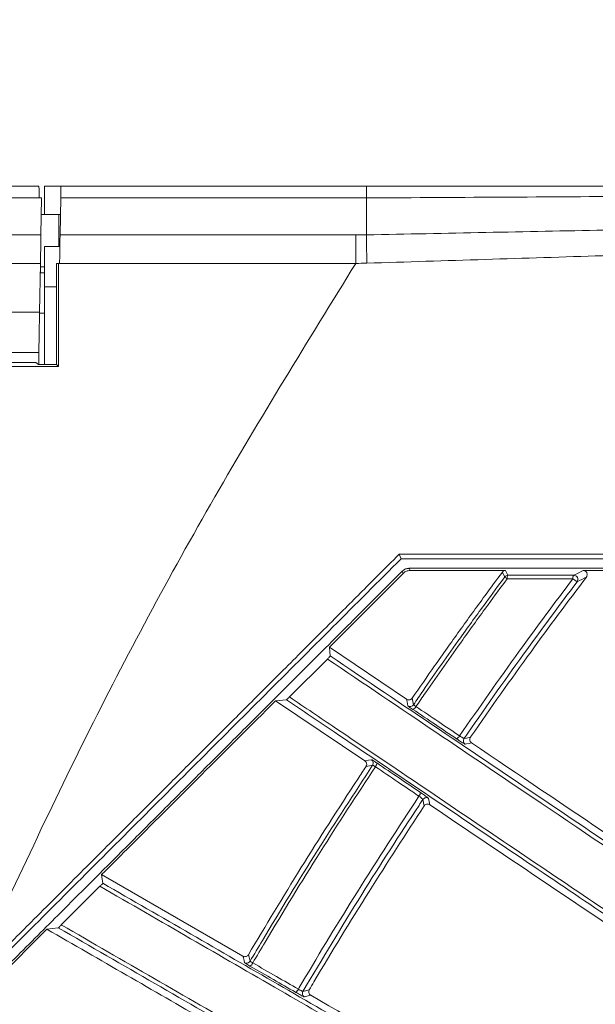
# Model space of a CAD drawing. Header units: millimetres. Extents: x 0 to 1118, y 0 to 864.
# Tile 350 of 512: x 474.33 to 481.46, y 447.27 to 459.47. Entities that reach past the tile are written whole.
import ezdxf

# ---------------------------------------------------------------- set-up
doc = ezdxf.new("R2010")
doc.units = ezdxf.units.MM
doc.styles.add('SLDTEXTSTYLE0', font='TXT', dxfattribs={"width": 0.605})
doc.dimstyles.new('SLDDIMSTYLE3', dxfattribs={"dimtxt": 3.175, "dimasz": 3.302, "dimexe": 0, "dimexo": 0.0625, "dimgap": 0.79375, "dimtad": 0, "dimtih": 1, "dimtoh": 1, "dimdec": 1, "dimlfac": 4, "dimrnd": 1e-09, "dimzin": 12, "dimdsep": 46, "dimtxsty": 'SLDTEXTSTYLE0', "dimsah": 1, "dimcen": 0.09, "dimadec": 0, "dimazin": 3, "dimtfac": 1, "dimtofl": 0, "dimtmove": 0, "dimatfit": 3, "dimfxl": 1, "dimfrac": 2, "dimtolj": 1, "dimtzin": 12, "dimarcsym": 0})

# ---------------------------------------------------------------- blocks, each defined once
blk = doc.blocks.new('_D_3')
at = {"color": 7, "linetype": 'Continuous', "lineweight": 0}
for p, q in [((465.577, 443.258), (465.577, 471.353)), ((606.87, 443.258), (606.87, 471.353)), ((465.577, 469.753), (530.766, 469.753)), ((606.87, 469.753), (541.68, 469.753))]:
    blk.add_line(p, q, dxfattribs=at)
for points in [[(465.577, 469.753), (468.879, 469.245), (468.879, 470.261)], [(606.87, 469.753), (603.568, 470.261), (603.568, 469.245)]]:
    blk.add_solid(points, dxfattribs=at)
at = {"color": 7, "linetype": 'Continuous', "lineweight": 0, "insert": (530.766, 471.409), "char_height": 3.175, "attachment_point": 1, "style": 'SLDTEXTSTYLE0'}
blk.add_mtext('565.2', dxfattribs=at)
blk = doc.blocks.new('_D_4')
at = {"color": 7, "linetype": 'Continuous', "lineweight": 0}
for p, q in [((462.003, 441.286), (462.003, 484.2)), ((610.443, 441.286), (610.443, 484.2)), ((462.003, 482.6), (530.766, 482.6)), ((610.443, 482.6), (541.68, 482.6))]:
    blk.add_line(p, q, dxfattribs=at)
for points in [[(462.003, 482.6), (465.305, 482.092), (465.305, 483.108)], [(610.443, 482.6), (607.141, 483.108), (607.141, 482.092)]]:
    blk.add_solid(points, dxfattribs=at)
at = {"color": 7, "linetype": 'Continuous', "lineweight": 0, "insert": (530.766, 484.256), "char_height": 3.175, "attachment_point": 1, "style": 'SLDTEXTSTYLE0'}
blk.add_mtext('593.8', dxfattribs=at)

msp = doc.modelspace()

# ---------------------------------------------------------------- linework, layer by layer
at = {"color": 7, "linetype": 'Continuous', "lineweight": 15}
for p, q in [((468.1978, 457.4083), (474.5683, 457.4083)), ((474.6357, 457.4083), (474.8399, 457.4083)), ((474.6357, 457.4083), (474.6357, 457.0583)), ((474.8399, 457.4083), (478.6284, 457.4083)), ((474.5857, 457.2619), (474.5708, 457.2619)), ((474.6006, 457.2619), (474.5857, 457.2619)), ((474.6006, 457.2619), (474.5926, 456.8048)), ((474.8374, 457.2619), (474.8294, 456.8048)), ((474.5971, 457.0583), (474.6373, 457.0583)), ((474.6373, 457.0583), (474.814, 457.0583)), ((474.814, 457.0583), (474.8338, 457.0583)), ((474.6357, 456.6583), (474.8268, 456.6583)), ((474.6357, 456.1583), (474.6357, 456.6583)), ((474.5759, 455.8458), (474.5865, 456.4512)), ((474.587, 456.3333), (474.5857, 456.4083)), ((474.8107, 456.4512), (474.7841, 456.4512)), ((474.8107, 456.4512), (474.8107, 455.1728)), ((474.8232, 456.4512), (474.8107, 456.4512)), ((474.5844, 456.3333), (474.6357, 456.3333)), ((474.7845, 455.199), (474.7845, 456.3555)), ((474.6357, 456.1583), (474.6357, 455.199)), ((474.6357, 455.8333), (474.5757, 455.8333)), ((474.5672, 455.3458), (473.9339, 455.3458)), ((474.5672, 455.3458), (474.5646, 455.199)), ((473.7375, 455.2208), (474.528, 455.2208)), ((474.5607, 455.199), (474.528, 455.2208)), ((474.5607, 455.199), (474.7845, 455.199)), ((474.8107, 455.1728), (474.7845, 455.199)), ((474.8107, 455.1728), (473.7574, 455.1728)), ((478.1662, 451.6945), (479.0796, 452.6077)), ((479.1238, 451.0486), (478.1662, 451.6945)), ((477.6714, 451.0757), (478.1422, 451.5463)), ((477.6345, 451.0412), (477.5001, 451.0285)), ((477.5001, 451.0285), (478.6068, 450.282)), ((477.095, 447.8629), (475.3447, 448.8735)), ((474.8453, 448.2505), (475.3237, 448.7287)), ((473.5269, 447.0559), (474.6678, 448.1967)), ((474.8074, 448.2149), (474.6678, 448.1967))]:
    msp.add_line(p, q, dxfattribs=at)
at = {"color": 9, "linetype": 'Continuous', "lineweight": 0}
for p, q in [((474.5708, 457.2619), (468.1953, 457.2619)), ((478.6266, 457.2619), (474.8374, 457.2619)), ((478.6266, 456.8043), (478.6266, 457.2619)), ((474.6373, 457.0583), (474.597, 457.0558)), ((474.814, 457.0583), (474.814, 456.6583)), ((468.2233, 456.8048), (474.5926, 456.8048)), ((474.8294, 456.8048), (478.4939, 456.8048)), ((478.4939, 456.8048), (478.6266, 456.8043)), ((474.5865, 456.4512), (468.2238, 456.4512)), ((474.5857, 456.4083), (474.6357, 456.4083)), ((474.5857, 456.3333), (474.5857, 456.4083)), ((478.4939, 456.4512), (474.8232, 456.4512)), ((474.7845, 456.1583), (474.6357, 456.1583)), ((473.9339, 455.8458), (474.5759, 455.8458))]:
    msp.add_line(p, q, dxfattribs=at)
at = {"color": 7, "linetype": 'Continuous', "lineweight": 15, "flags": 128}
for points in [[(474.5683, 457.4083), (474.5684, 457.3987), (474.5689, 457.3703), (474.5697, 457.324), (474.5708, 457.2619)], [(474.8399, 457.4083), (474.8398, 457.3987), (474.8393, 457.3703), (474.8385, 457.324), (474.8374, 457.2619)], [(474.5926, 456.8048), (474.5913, 456.729), (474.5898, 456.6425), (474.5882, 456.5488), (474.5865, 456.4512)], [(474.8294, 456.8048), (474.8281, 456.729), (474.8266, 456.6425), (474.8249, 456.5488), (474.8232, 456.4512)], [(474.5759, 455.8458), (474.5742, 455.7483), (474.5726, 455.6545), (474.5711, 455.568), (474.5697, 455.4923), (474.5686, 455.4301), (474.5678, 455.3839), (474.5673, 455.3554), (474.5672, 455.3458)], [(479.0557, 452.789), (479.044, 452.8174), (479.0323, 452.8458)], [(478.1662, 451.6945), (478.172, 451.6361), (478.1773, 451.5839)], [(475.3447, 448.8735), (475.3522, 448.8168), (475.359, 448.7664)]]:
    msp.add_lwpolyline(points, dxfattribs=at)
at = {"color": 9, "linetype": 'Continuous', "lineweight": 0, "flags": 128}
for points in [[(479.0796, 452.6077), (479.074, 452.621), (479.0684, 452.6344)], [(479.1563, 452.6708), (479.1618, 452.6578), (479.1675, 452.644)], [(480.3397, 452.5644), (480.3247, 452.594), (480.3215, 452.6003), (480.3096, 452.6236)], [(480.3495, 452.6436), (480.3612, 452.6205), (480.3795, 452.5846)], [(481.1957, 452.5845), (481.251, 452.6123), (481.2966, 452.6352), (481.3124, 452.6431)], [(479.1399, 450.966), (479.1302, 451.0156), (479.1238, 451.0486)], [(479.1927, 451.0613), (479.2007, 451.0204), (479.2087, 450.9795)], [(479.8352, 450.5607), (479.8668, 450.5669), (479.9151, 450.5763)], [(479.928, 450.5061), (479.8972, 450.5001), (479.8656, 450.4939), (479.8489, 450.4906)], [(478.6068, 450.282), (478.6494, 450.2903), (478.6893, 450.2981)], [(478.7027, 450.2293), (478.6617, 450.2214), (478.6208, 450.2134)], [(479.3411, 449.7252), (479.3334, 449.7652), (479.333, 449.7669), (479.3257, 449.8053)], [(479.3957, 449.8187), (479.4031, 449.7805), (479.411, 449.7395)], [(477.1168, 447.7816), (477.109, 447.8106), (477.1007, 447.8416), (477.095, 447.8629)], [(477.1629, 447.8804), (477.1711, 447.8495), (477.1845, 447.7998)], [(477.1845, 447.7998), (477.1788, 447.7919), (477.1744, 447.7876)], [(477.8386, 447.4256), (477.8703, 447.4341), (477.9176, 447.4468)], [(477.9354, 447.3776), (477.9044, 447.3693), (477.8728, 447.3609), (477.8571, 447.3567)]]:
    msp.add_lwpolyline(points, dxfattribs=at)
at = {"color": 9, "linetype": 'Continuous', "lineweight": 0}
for centre, radius, start, end in [((480.3799, 452.5346), 0.05, 90.47944, 143.4804), ((480.5604, 452.8117), 0.3315, 228.25085, 234.68746), ((480.4281, 452.5497), 0.0598, 144.26543, 188.15284), ((481.2352, 452.5499), 0.0524, 138.77854, 188.43417), ((481.5361, 452.9774), 0.5602, 230.96373, 237.60938), ((481.196, 452.5344), 0.0501, 323.0769, 90.31925), ((534.3215, 346.8645), 118.228, 116.617925, 116.680161), ((479.1781, 450.9846), 0.0671, 290.10931, 336.07622), ((479.7241, 450.6171), 0.0606, 285.10539, 337.00991), ((479.8765, 450.5324), 0.05, 145.53463, 236.55641), ((478.6609, 450.2569), 0.05, 326.60635, 55.41336), ((478.689, 450.2555), 0.0649, 316.5242, 1.84699), ((479.2346, 449.8869), 0.0581, 315.77828, 7.11299), ((479.3673, 449.7775), 0.05, 55.45706, 146.34406), ((477.1503, 447.8043), 0.0718, 296.99502, 339.4233), ((477.7221, 447.4749), 0.0635, 291.63637, 340.51963), ((477.8818, 447.4002), 0.05, 149.54369, 240.50642)]:
    msp.add_arc(centre, radius, start, end, dxfattribs=at)
at = {"color": 7, "linetype": 'Continuous', "lineweight": 15}
for centre, start, end in [((479.1674, 451.0078), 236.59453, 325.49194), ((477.1414, 447.8252), 240.54195, 311.25845)]:
    msp.add_arc(centre, 0.05, start, end, dxfattribs=at)
msp.add_ellipse((474.7714, 456.3555), major_axis=(0, 0.375), ratio=0.0349208, start_param=4.712389, end_param=4.9704798, dxfattribs=at)
at = {"color": 9, "linetype": 'Continuous', "lineweight": 0}
for points, knots in [([(478.6284, 457.4083), (478.6283, 457.4065), (478.628, 457.4028), (478.6275, 457.3728), (478.6271, 457.3274), (478.6268, 457.2837), (478.6266, 457.2619)], [0, 0, 0, 0, 0.2499972, 0.4999967, 0.7499943, 1, 1, 1, 1]), ([(591.3199, 457.2619), (591.3199, 457.2619), (590.5946, 457.2619), (588.4123, 457.2701), (584.7815, 457.2752), (580.4548, 457.2835), (576.1681, 457.2902), (571.9257, 457.2968), (567.7272, 457.3032), (563.5704, 457.3096), (559.4515, 457.316), (555.3613, 457.3226), (551.2882, 457.3293), (547.2129, 457.3361), (543.1114, 457.3427), (538.9561, 457.3488), (535.4287, 457.353), (532.5638, 457.3557), (530.3941, 457.3575), (528.2063, 457.3588), (526.0061, 457.3599), (523.7987, 457.3607), (521.5918, 457.3613), (519.3941, 457.3616), (517.2135, 457.3616), (515.0588, 457.3614), (512.9377, 457.3607), (510.8594, 457.3597), (508.8291, 457.3581), (506.8477, 457.3561), (504.9111, 457.3536), (502.3803, 457.3496), (499.2872, 457.3438), (496.03, 457.3362), (493.164, 457.3283), (490.8491, 457.321), (488.6353, 457.3129), (486.5312, 457.3043), (484.3711, 457.2942), (482.3196, 457.2835), (480.3991, 457.2725), (479.2174, 457.2654), (478.6266, 457.2619)], [0, 0, 0, 0, 0.0000001, 0.0182549, 0.0549227, 0.0916009, 0.1282775, 0.1649582, 0.2016499, 0.2383441, 0.2750562, 0.3117701, 0.348506, 0.3852707, 0.4220717, 0.4589178, 0.4958144, 0.5142712, 0.5327612, 0.55125, 0.5697591, 0.5882671, 0.6067898, 0.6253117, 0.6438065, 0.6623381, 0.6808701, 0.6993857, 0.7179031, 0.7363699, 0.7548217, 0.7732755, 0.8100823, 0.8468029, 0.8704662, 0.8941239, 0.9131571, 0.9322387, 0.9512837, 0.9702671, 0.985135, 1, 1, 1, 1]), ([(478.6266, 456.8043), (479.1197, 456.8142), (480.1058, 456.8342), (481.8539, 456.8696), (483.8554, 456.9081), (486.0791, 456.9475), (488.2446, 456.9826), (490.4849, 457.0151), (492.7942, 457.0446), (495.6406, 457.0769), (498.8918, 457.1089), (501.9886, 457.1342), (504.5195, 457.1513), (506.4556, 457.1624), (508.4348, 457.1715), (510.4601, 457.1785), (512.5319, 457.1835), (514.6467, 457.1866), (516.7979, 457.1879), (518.9763, 457.1879), (521.1715, 457.1868), (523.3762, 457.1846), (525.5827, 457.1813), (527.7848, 457.1768), (529.976, 457.171), (532.1505, 457.1639), (534.3165, 457.1552), (536.4724, 457.1452), (539.3286, 457.1301), (542.8285, 457.1088), (546.2714, 457.0859), (551.0377, 457.0536), (555.7835, 457.0217), (561.2551, 456.9878), (565.3888, 456.9632), (569.5622, 456.9397), (573.778, 456.9146), (578.0399, 456.8955), (582.3412, 456.8512), (586.0116, 456.8873), (588.9916, 456.7399), (590.5704, 456.992), (591.3199, 456.8046), (591.3199, 456.8046)], [0, 0, 0, 0, 0.0124156, 0.0248326, 0.0442888, 0.0638163, 0.0833864, 0.102901, 0.1261536, 0.1494116, 0.1861517, 0.2229768, 0.2414386, 0.2598986, 0.2784059, 0.2969111, 0.3154101, 0.3339501, 0.3524897, 0.3710264, 0.3895636, 0.4080613, 0.4265798, 0.4450991, 0.4635997, 0.4821013, 0.5005705, 0.5193186, 0.5380678, 0.575411, 0.6122364, 0.6306344, 0.7041537, 0.7408818, 0.7776078, 0.8142993, 0.8510028, 0.8877028, 0.9243996, 0.9610885, 0.980545, 0.9999999, 1, 1, 1, 1]), ([(591.3185, 456.4519), (590.5481, 456.461), (589.0072, 456.4792), (586.0192, 456.5113), (582.3656, 456.5478), (578.0717, 456.5874), (573.8193, 456.6254), (569.6108, 456.6626), (565.4438, 456.7001), (561.3153, 456.7389), (555.8477, 456.7925), (551.1036, 456.843), (546.3357, 456.8942), (542.8881, 456.9306), (539.3816, 456.9646), (536.5183, 456.9886), (534.3558, 457.0046), (532.1824, 457.0183), (529.9998, 457.0297), (527.7998, 457.0388), (525.5886, 457.0459), (523.3725, 457.0511), (521.1578, 457.0546), (518.9524, 457.0565), (516.7637, 457.0565), (514.6023, 457.0543), (512.4775, 457.0495), (510.3963, 457.0415), (508.3624, 457.0303), (506.3759, 457.0158), (504.4332, 456.9982), (501.8969, 456.971), (498.7969, 456.9309), (495.5468, 456.8803), (492.7057, 456.8292), (490.4055, 456.7829), (488.1771, 456.7318), (486.0266, 456.6769), (483.8184, 456.6152), (481.8318, 456.555), (480.0974, 456.4998), (479.1193, 456.4687), (478.6303, 456.4532)], [0, 0, 0, 0, 0.01939954, 0.03880048, 0.0754075, 0.11202221, 0.14866039, 0.18530191, 0.22194391, 0.25863451, 0.29532703, 0.36883047, 0.38723704, 0.42409938, 0.46151078, 0.48031027, 0.49910859, 0.51763836, 0.53620946, 0.55477945, 0.57337714, 0.59197392, 0.61055461, 0.62917845, 0.64780181, 0.66642839, 0.68505539, 0.70363641, 0.72221131, 0.74078831, 0.75929392, 0.77780134, 0.81465962, 0.85137247, 0.87456699, 0.89775613, 0.91715455, 0.93660682, 0.95601766, 0.97535942, 0.98768047, 1, 1, 1, 1]), ([(478.4939, 456.8048), (478.4939, 456.7803), (478.4939, 456.7314), (478.4939, 456.6436), (478.4938, 456.5494), (478.4938, 456.4839), (478.4938, 456.4512)], [0, 0, 0, 0, 0.2500017, 0.500001, 0.7499979, 1, 1, 1, 1]), ([(478.6266, 456.8043), (478.6268, 456.78), (478.6271, 456.7314), (478.628, 456.6443), (478.629, 456.5507), (478.6299, 456.4857), (478.6303, 456.4532)], [0, 0, 0, 0, 0.2500099, 0.5000077, 0.7499979, 1, 1, 1, 1]), ([(478.4939, 456.4512), (477.9018, 455.4916), (476.7171, 453.5718), (475.1169, 450.588), (474.1732, 448.539), (473.7014, 447.5149)], [0, 0, 0, 0, 0.3332698, 0.6667323, 1, 1, 1, 1]), ([(478.6303, 456.4531), (478.5848, 456.4521), (478.5393, 456.4512), (478.4938, 456.4512), (478.4938, 456.4512)], [0, 0, 0, 0, 0.9998909, 1, 1, 1, 1]), ([(479.2087, 450.9795), (479.248, 451.0366), (479.4393, 451.3144), (479.7364, 451.7362), (480.0756, 452.2064), (480.2607, 452.4572), (480.3397, 452.5644)], [0, 0, 0, 0, 0.1068092, 0.51966717, 0.79489106, 1, 1, 1, 1]), ([(480.3688, 452.5412), (480.2899, 452.4341), (480.105, 452.1834), (479.7662, 451.7134), (479.4696, 451.2919), (479.2786, 451.0144), (479.2394, 450.9574)], [0, 0, 0, 0, 0.20515021, 0.48042878, 0.89336675, 1, 1, 1, 1]), ([(479.7799, 450.5935), (480.0239, 450.9443), (480.481, 451.6017), (480.96, 452.2432), (481.1833, 452.5423)], [0, 0, 0, 0, 0.5337475, 1, 1, 1, 1]), ([(481.236, 452.5044), (481.0128, 452.2057), (480.5348, 451.5659), (480.0785, 450.9103), (479.8352, 450.5607)], [0, 0, 0, 0, 0.466832, 1, 1, 1, 1]), ([(481.1833, 452.5423), (481.0635, 452.5421), (480.7931, 452.5417), (480.5206, 452.5414), (480.3688, 452.5412)], [0, 0, 0, 0, 0.4428517, 1, 1, 1, 1]), ([(479.1399, 450.966), (479.1406, 450.9652), (479.1422, 450.9633), (479.1546, 450.9539), (479.1747, 450.9396), (479.1923, 450.9276), (479.2011, 450.9216)], [0, 0, 0, 0, 0.2159701, 0.4772637, 0.738636, 1, 1, 1, 1]), ([(479.7399, 450.5586), (479.654, 450.6165), (479.4752, 450.7369), (479.2949, 450.8585), (479.2011, 450.9216)], [0, 0, 0, 0, 0.4803079, 1, 1, 1, 1]), ([(479.2394, 450.9574), (479.2349, 450.9603), (479.2261, 450.9662), (479.2159, 450.9733), (479.2097, 450.978), (479.209, 450.979), (479.2087, 450.9795)], [0, 0, 0, 0, 0.2613895, 0.5227709, 0.7839906, 1, 1, 1, 1]), ([(479.2394, 450.9574), (479.3334, 450.8941), (479.5144, 450.7722), (479.6937, 450.6515), (479.7799, 450.5935)], [0, 0, 0, 0, 0.5197101, 1, 1, 1, 1]), ([(479.7399, 450.5586), (479.7435, 450.5561), (479.7563, 450.5476), (479.7793, 450.5324), (479.8064, 450.5151), (479.8287, 450.5013), (479.8445, 450.4921), (479.8475, 450.4911), (479.8489, 450.4906)], [0, 0, 0, 0, 0.075534, 0.2604846, 0.4454057, 0.6303052, 0.8151567, 1, 1, 1, 1]), ([(479.8352, 450.5607), (479.8345, 450.5609), (479.833, 450.5614), (479.8249, 450.5657), (479.8136, 450.5724), (479.7999, 450.5807), (479.7882, 450.5881), (479.7817, 450.5923), (479.7799, 450.5935)], [0, 0, 0, 0, 0.18478, 0.3696568, 0.5545342, 0.7395035, 0.9244752, 1, 1, 1, 1]), ([(478.7539, 450.2576), (478.7464, 450.2626), (478.7301, 450.2736), (478.7093, 450.287), (478.6936, 450.2965), (478.6907, 450.2975), (478.6893, 450.2981)], [0, 0, 0, 0, 0.2186396, 0.478879, 0.7394269, 1, 1, 1, 1]), ([(477.1845, 447.7998), (477.2354, 447.8859), (477.5084, 448.3477), (478.0066, 449.1628), (478.4739, 449.8788), (478.7027, 450.2293)], [0, 0, 0, 0, 0.1047244, 0.5617335, 1, 1, 1, 1]), ([(478.7361, 450.2108), (478.5069, 449.8594), (478.0393, 449.1426), (477.541, 448.3268), (477.2684, 447.8652), (477.2175, 447.7791)], [0, 0, 0, 0, 0.4390696, 0.8953949, 1, 1, 1, 1]), ([(478.7027, 450.2293), (478.7036, 450.2293), (478.7054, 450.2293), (478.7136, 450.2251), (478.7242, 450.2188), (478.7324, 450.2133), (478.7361, 450.2108)], [0, 0, 0, 0, 0.2611566, 0.5219051, 0.7818468, 1, 1, 1, 1]), ([(479.2763, 449.8464), (479.1899, 449.9046), (479.0107, 450.0256), (478.8299, 450.1476), (478.7361, 450.2108)], [0, 0, 0, 0, 0.4815179, 1, 1, 1, 1]), ([(478.7539, 450.2576), (478.8473, 450.1945), (479.0276, 450.0728), (479.2062, 449.9522), (479.2923, 449.8941)], [0, 0, 0, 0, 0.5184656, 1, 1, 1, 1]), ([(477.782, 447.4537), (477.7982, 447.4813), (478.0369, 447.8864), (478.524, 448.691), (479.0197, 449.4523), (479.2763, 449.8464)], [0, 0, 0, 0, 0.03398612, 0.49992847, 1, 1, 1, 1]), ([(479.3257, 449.8053), (479.3095, 449.7808), (479.052, 449.3914), (478.5451, 448.6049), (478.0794, 447.8275), (477.8386, 447.4256)], [0, 0, 0, 0, 0.0312938, 0.499184, 1, 1, 1, 1]), ([(479.2763, 449.8464), (479.2808, 449.8432), (479.2899, 449.8369), (479.3033, 449.8268), (479.3146, 449.8176), (479.3225, 449.8103), (479.3256, 449.8065), (479.3257, 449.8055), (479.3257, 449.8053)], [0, 0, 0, 0, 0.1842727, 0.368797, 0.5538855, 0.7397299, 0.9261214, 1, 1, 1, 1]), ([(479.3957, 449.8187), (479.3955, 449.8191), (479.3948, 449.8202), (479.3876, 449.8263), (479.3707, 449.8391), (479.3472, 449.8561), (479.3198, 449.8754), (479.3014, 449.8878), (479.2923, 449.8941)], [0, 0, 0, 0, 0.0736637, 0.2595167, 0.4450428, 0.6301335, 0.8150718, 1, 1, 1, 1]), ([(477.1168, 447.7816), (477.1177, 447.7807), (477.1196, 447.7788), (477.1335, 447.7697), (477.1551, 447.7566), (477.1736, 447.7458), (477.1829, 447.7404)], [0, 0, 0, 0, 0.2298422, 0.4865179, 0.7432668, 1, 1, 1, 1]), ([(477.7455, 447.4159), (477.6555, 447.4678), (477.4688, 447.5755), (477.2805, 447.6841), (477.1829, 447.7404)], [0, 0, 0, 0, 0.4817972, 1, 1, 1, 1]), ([(477.1845, 447.7998), (477.1849, 447.7993), (477.1858, 447.7982), (477.1927, 447.7936), (477.2035, 447.787), (477.2129, 447.7818), (477.2175, 447.7791)], [0, 0, 0, 0, 0.2298638, 0.4866161, 0.7432772, 1, 1, 1, 1]), ([(477.2175, 447.7791), (477.3154, 447.7227), (477.5043, 447.6138), (477.6917, 447.5058), (477.782, 447.4537)], [0, 0, 0, 0, 0.5182207, 1, 1, 1, 1]), ([(477.7455, 447.4159), (477.7488, 447.414), (477.7614, 447.4067), (477.7848, 447.3936), (477.813, 447.3782), (477.8362, 447.3659), (477.8526, 447.3579), (477.8556, 447.3571), (477.8571, 447.3567)], [0, 0, 0, 0, 0.06395689, 0.25119282, 0.4384403, 0.62564457, 0.81282333, 1, 1, 1, 1]), ([(477.782, 447.4537), (477.7836, 447.4528), (477.79, 447.4493), (477.8018, 447.4429), (477.8161, 447.4355), (477.8279, 447.4298), (477.8363, 447.426), (477.8379, 447.4257), (477.8386, 447.4256)], [0, 0, 0, 0, 0.0639345, 0.2511747, 0.4384215, 0.6256603, 0.8128383, 1, 1, 1, 1])]:
    msp.add_open_spline(points, degree=3, knots=knots, dxfattribs=at)
at = {"color": 7, "linetype": 'Continuous', "lineweight": 15}
for points, knots in [([(478.6284, 457.4083), (479.2268, 457.4083), (480.4284, 457.4083), (482.3673, 457.4083), (484.4268, 457.4083), (486.5972, 457.4083), (488.7257, 457.4083), (490.966, 457.4083), (493.2968, 457.4083), (496.1636, 457.4083), (499.4167, 457.4083), (502.5009, 457.4083), (505.0216, 457.4083), (506.9484, 457.4083), (508.9184, 457.4083), (510.9365, 457.4083), (513.0011, 457.4083), (515.1104, 457.4083), (517.2521, 457.4083), (519.42, 457.4083), (521.6048, 457.4083), (523.7983, 457.4083), (525.9948, 457.4083), (528.1826, 457.4083), (530.3603, 457.4083), (532.5194, 457.4083), (535.3724, 457.4083), (538.8864, 457.4083), (543.0282, 457.4083), (547.1201, 457.4083), (551.1895, 457.4083), (555.2604, 457.4083), (559.3511, 457.4083), (563.4733, 457.4083), (567.6359, 457.4083), (571.8418, 457.4083), (576.0961, 457.4083), (580.3947, 457.4083), (584.016, 457.4083), (586.931, 457.4083), (589.1251, 457.4083), (590.5894, 457.4083), (591.3199, 457.4083)], [0, 0, 0, 0, 0.0150469, 0.03021347, 0.04919, 0.06817428, 0.08761586, 0.10706287, 0.13077385, 0.15452665, 0.19124907, 0.22797606, 0.24634268, 0.26472742, 0.28309378, 0.30146499, 0.31989375, 0.33826425, 0.35670675, 0.37507676, 0.39344494, 0.41188007, 0.43024659, 0.44867021, 0.46703481, 0.48544329, 0.5038081, 0.54054804, 0.57727749, 0.61400144, 0.65072365, 0.68744612, 0.72417294, 0.76091247, 0.79764329, 0.83441158, 0.87114967, 0.90796061, 0.94471849, 0.96317402, 0.98162873, 1, 1, 1, 1]), ([(479.0323, 452.8458), (478.9403, 452.7539), (478.7092, 452.5228), (478.2918, 452.1053), (477.8015, 451.615), (477.3054, 451.119), (476.8651, 450.6786), (476.467, 450.2805), (476.0619, 449.8754), (475.6162, 449.4297), (475.0879, 448.9014), (474.5506, 448.3641), (474.0771, 447.8906), (473.8089, 447.6224), (473.7013, 447.5149)], [0, 0, 0, 0, 0.0517798, 0.1301199, 0.2350221, 0.3278409, 0.4093336, 0.4828632, 0.5519041, 0.6372778, 0.7336521, 0.849142, 0.939521, 1, 1, 1, 1]), ([(473.7414, 447.4747), (473.8222, 447.5555), (474.4667, 448.2001), (475.6751, 449.4084), (477.3658, 451.0991), (478.4924, 452.2257), (479.0557, 452.789)], [0, 0, 0, 0, 0.0455571, 0.3637111, 0.6818576, 1, 1, 1, 1]), ([(487.1373, 452.8458), (486.4954, 452.8458), (485.2115, 452.8458), (483.2121, 452.8458), (481.1563, 452.8458), (479.7426, 452.8458), (479.0323, 452.8458)], [0, 0, 0, 0, 0.2510588, 0.5021807, 0.7498708, 1, 1, 1, 1]), ([(487.114, 452.7869), (486.4668, 452.7871), (485.1723, 452.7876), (483.1732, 452.7882), (481.137, 452.7887), (479.7515, 452.7889), (479.0557, 452.789)], [0, 0, 0, 0, 0.2537414, 0.5075421, 0.7526811, 1, 1, 1, 1]), ([(473.5084, 447.0744), (473.6066, 447.1726), (473.8484, 447.4145), (474.2795, 447.8455), (474.7867, 448.3527), (475.3017, 448.8677), (475.7626, 449.3286), (476.1766, 449.7426), (476.5953, 450.1614), (477.0529, 450.6189), (477.5968, 451.1628), (478.1585, 451.7245), (478.6623, 452.2283), (478.9524, 452.5184), (479.0684, 452.6344)], [0, 0, 0, 0, 0.0529546, 0.1304387, 0.2324467, 0.3265355, 0.4081977, 0.4811082, 0.5498743, 0.6341495, 0.7280258, 0.8433949, 0.9373432, 1, 1, 1, 1]), ([(479.0684, 452.6344), (479.0792, 452.6433), (479.1007, 452.6609), (479.1329, 452.6699), (479.1515, 452.6706), (479.1563, 452.6708)], [0, 0, 0, 0, 0.4242023, 0.8481839, 1, 1, 1, 1]), ([(479.1675, 452.644), (479.1515, 452.6423), (479.1214, 452.6389), (479.0931, 452.6207), (479.0813, 452.6093), (479.0796, 452.6077)], [0, 0, 0, 0, 0.4953632, 0.9288473, 1, 1, 1, 1]), ([(479.1563, 452.6708), (479.8442, 452.6708), (481.2368, 452.6708), (483.2399, 452.6708), (485.1802, 452.6708), (486.4076, 452.6708), (487.0228, 452.6708)], [0, 0, 0, 0, 0.2505874, 0.5073093, 0.7530649, 1, 1, 1, 1]), ([(479.1675, 452.644), (479.5545, 452.6439), (479.9498, 452.6438), (480.3412, 452.6436), (480.3495, 452.6436)], [0, 0, 0, 0, 0.9786845, 1, 1, 1, 1]), ([(479.1927, 451.0613), (479.2849, 451.1944), (479.4785, 451.4742), (479.7788, 451.897), (480.059, 452.2845), (480.2373, 452.5257), (480.3096, 452.6236)], [0, 0, 0, 0, 0.25297082, 0.53148272, 0.80999706, 1, 1, 1, 1]), ([(480.3096, 452.6236), (480.3133, 452.6276), (480.3206, 452.6357), (480.335, 452.6424), (480.3449, 452.6432), (480.3495, 452.6436)], [0, 0, 0, 0, 0.3489568, 0.6975761, 1, 1, 1, 1]), ([(481.3124, 452.6431), (481.4464, 452.643), (481.6287, 452.6429), (481.81, 452.6428), (481.858, 452.6428)], [0, 0, 0, 0, 0.7348677, 1, 1, 1, 1]), ([(481.3124, 452.6431), (481.318, 452.6425), (481.3293, 452.6413), (481.3442, 452.6323), (481.3554, 452.6189), (481.3615, 452.6021), (481.3614, 452.5843), (481.3568, 452.5706), (481.3522, 452.5639), (481.3508, 452.562)], [0, 0, 0, 0, 0.1551397, 0.3101157, 0.4689807, 0.6292866, 0.7864065, 0.9371839, 1, 1, 1, 1]), ([(479.9151, 450.5763), (479.9172, 450.5793), (480.1627, 450.936), (480.6333, 451.6038), (481.1207, 452.2547), (481.3508, 452.562)], [0, 0, 0, 0, 0.00440646, 0.53011058, 1, 1, 1, 1]), ([(480.3795, 452.5846), (480.5316, 452.5846), (480.8047, 452.5845), (481.0757, 452.5845), (481.1957, 452.5845)], [0, 0, 0, 0, 0.5571644, 1, 1, 1, 1]), ([(478.1422, 451.5463), (478.1461, 451.5503), (478.154, 451.5582), (478.1645, 451.5692), (478.1724, 451.5777), (478.1767, 451.5826), (478.1771, 451.5835), (478.1773, 451.5839)], [0, 0, 0, 0, 0.2141545, 0.4284692, 0.6382544, 0.8459812, 1, 1, 1, 1]), ([(491.7117, 442.3915), (491.4816, 442.5467), (490.7081, 443.0683), (489.3506, 443.9838), (487.5857, 445.1742), (485.8517, 446.344), (484.1624, 447.4837), (482.5343, 448.5823), (480.9663, 449.6404), (479.4959, 450.6327), (478.5933, 451.2418), (478.1422, 451.5463)], [0, 0, 0, 0, 0.0618962, 0.2080634, 0.3542771, 0.500275, 0.6128225, 0.7255087, 0.8377859, 0.9189124, 1, 1, 1, 1]), ([(478.1773, 451.5839), (478.6273, 451.2803), (479.533, 450.6695), (480.8527, 449.7795), (482.1373, 448.9131), (483.3849, 448.0717), (484.588, 447.2603), (485.8557, 446.4054), (487.1687, 445.5199), (488.5223, 444.607), (489.8244, 443.7288), (490.8496, 443.0374), (491.4401, 442.6391), (491.6203, 442.5176)], [0, 0, 0, 0, 0.0818347, 0.1646837, 0.2492724, 0.3338933, 0.4204331, 0.5069912, 0.6175406, 0.7281121, 0.8395844, 0.9510672, 1, 1, 1, 1]), ([(475.3447, 448.8735), (475.45, 448.9788), (476.1686, 449.6973), (476.887, 450.4155), (477.5001, 451.0285)], [0, 0, 0, 0, 0.1465301, 1, 1, 1, 1]), ([(477.6345, 451.0412), (477.6352, 451.0417), (477.6367, 451.0426), (477.644, 451.0491), (477.6541, 451.0586), (477.6639, 451.0682), (477.6697, 451.074), (477.6714, 451.0757)], [0, 0, 0, 0, 0.2254486, 0.4507192, 0.680519, 0.9116805, 1, 1, 1, 1]), ([(494.5611, 439.6231), (493.7173, 440.1923), (492.451, 441.0465), (490.696, 442.2303), (489.2915, 443.1778), (487.7816, 444.1963), (486.1314, 445.3096), (484.3701, 446.4976), (482.7906, 447.5632), (481.462, 448.4594), (480.4252, 449.1588), (479.3464, 449.8865), (478.4079, 450.5195), (477.8318, 450.9081), (477.6345, 451.0412)], [0, 0, 0, 0, 0.1818746, 0.2729296, 0.3639776, 0.4640034, 0.5640039, 0.6659037, 0.7677246, 0.8184448, 0.8691548, 0.9210695, 0.9729699, 1, 1, 1, 1]), ([(477.6714, 451.0757), (477.8627, 450.9465), (478.4225, 450.5686), (479.3349, 449.9526), (480.4028, 449.2318), (481.4464, 448.5273), (482.7753, 447.6304), (484.3343, 446.5781), (486.0842, 445.3972), (487.7469, 444.2752), (489.2775, 443.2425), (490.6905, 442.2894), (492.4449, 441.1059), (493.7116, 440.2519), (494.5567, 439.6822)], [0, 0, 0, 0, 0.0262854, 0.0768739, 0.1274753, 0.1794234, 0.2313824, 0.3311189, 0.4309287, 0.5331629, 0.6354252, 0.7264754, 0.817533, 1, 1, 1, 1]), ([(479.1238, 451.0486), (479.129, 451.0458), (479.1393, 451.0402), (479.1572, 451.0392), (479.174, 451.044), (479.1859, 451.0524), (479.191, 451.0591), (479.1927, 451.0613)], [0, 0, 0, 0, 0.2284667, 0.4570979, 0.6806862, 0.8952275, 1, 1, 1, 1]), ([(479.9151, 450.5763), (479.9124, 450.5715), (479.9071, 450.5619), (479.9054, 450.5453), (479.9087, 450.5291), (479.9166, 450.5152), (479.9245, 450.5089), (479.928, 450.5061)], [0, 0, 0, 0, 0.2018926, 0.4036891, 0.6088821, 0.8215475, 1, 1, 1, 1]), ([(483.2715, 448.2508), (482.7404, 448.609), (481.6715, 449.3301), (480.5116, 450.1124), (479.928, 450.5061)], [0, 0, 0, 0, 0.4968677, 1, 1, 1, 1]), ([(477.1629, 447.8804), (477.3784, 448.2401), (477.8178, 448.9734), (478.3125, 449.7458), (478.5865, 450.1615), (478.6208, 450.2134)], [0, 0, 0, 0, 0.4571665, 0.9321777, 1, 1, 1, 1]), ([(478.6208, 450.2134), (478.6233, 450.2182), (478.6284, 450.2278), (478.6297, 450.2443), (478.6258, 450.2602), (478.6178, 450.2734), (478.6101, 450.2794), (478.6068, 450.282)], [0, 0, 0, 0, 0.2061311, 0.4122256, 0.6198315, 0.8339452, 1, 1, 1, 1]), ([(477.9176, 447.4468), (477.9366, 447.4789), (478.1783, 447.8877), (478.6436, 448.6532), (479.1117, 449.3726), (479.3411, 449.7252)], [0, 0, 0, 0, 0.04162655, 0.53030853, 1, 1, 1, 1]), ([(479.411, 449.7395), (479.4059, 449.7423), (479.3956, 449.7477), (479.3777, 449.7486), (479.3607, 449.7437), (479.3483, 449.7349), (479.343, 449.7277), (479.3411, 449.7252)], [0, 0, 0, 0, 0.2234308, 0.4468986, 0.6687791, 0.8839652, 1, 1, 1, 1]), ([(479.411, 449.7395), (479.9866, 449.3513), (481.1462, 448.569), (482.2158, 447.8475), (482.7545, 447.4841)], [0, 0, 0, 0, 0.4963608, 1, 1, 1, 1]), ([(475.3237, 448.7287), (475.3278, 448.7329), (475.3361, 448.7412), (475.3469, 448.7525), (475.3548, 448.761), (475.3585, 448.7654), (475.3588, 448.7661), (475.359, 448.7664)], [0, 0, 0, 0, 0.2245954, 0.4494299, 0.6674685, 0.8780714, 1, 1, 1, 1]), ([(493.6107, 438.1694), (492.7381, 438.6729), (491.4285, 439.4286), (489.6023, 440.4827), (488.0584, 441.374), (486.3097, 442.3836), (484.5126, 443.4213), (482.8234, 444.3967), (481.2746, 445.2911), (479.8566, 446.1102), (478.6081, 446.8313), (477.5473, 447.4441), (476.4513, 448.0773), (475.6995, 448.5116), (475.3237, 448.7287)], [0, 0, 0, 0, 0.1774255, 0.266286, 0.3551386, 0.4675419, 0.5798941, 0.6572823, 0.7347521, 0.8120034, 0.8583397, 0.9046662, 0.9523382, 1, 1, 1, 1]), ([(475.359, 448.7664), (475.7244, 448.5554), (476.4554, 448.1334), (477.5434, 447.5053), (478.6179, 446.885), (479.8685, 446.1631), (481.2589, 445.3604), (482.7564, 444.496), (484.4475, 443.5198), (486.2895, 442.4565), (488.0899, 441.4172), (489.6565, 440.5128), (491.4835, 439.4582), (492.7944, 438.7013), (493.669, 438.1964)], [0, 0, 0, 0, 0.0462822, 0.0925733, 0.1403265, 0.1880907, 0.2624662, 0.3370374, 0.4115325, 0.5282938, 0.6451162, 0.7337278, 0.8223467, 1, 1, 1, 1]), ([(474.8074, 448.2149), (474.8081, 448.2154), (474.8095, 448.2163), (474.8165, 448.2226), (474.8263, 448.2318), (474.8365, 448.2418), (474.843, 448.2482), (474.8453, 448.2505)], [0, 0, 0, 0, 0.21489304, 0.42950218, 0.6500696, 0.87800557, 1, 1, 1, 1]), ([(474.8453, 448.2505), (475.2299, 448.0282), (475.9992, 447.5837), (477.1465, 446.9208), (478.2801, 446.2657), (479.5627, 445.5247), (480.9579, 444.7186), (482.4374, 443.8639), (484.1082, 442.8987), (485.9289, 441.847), (487.7149, 440.8155), (489.2747, 439.9147), (491.1017, 438.8598), (492.4097, 438.105), (493.2824, 437.6013)], [0, 0, 0, 0, 0.0484266, 0.0968638, 0.1470313, 0.1972123, 0.2704065, 0.3437877, 0.4170952, 0.5318977, 0.6467587, 0.734953, 0.8231548, 1, 1, 1, 1]), ([(474.6678, 448.1967), (474.9969, 448.0066), (475.6575, 447.6252), (476.3069, 447.2503), (476.6327, 447.0621)], [0, 0, 0, 0, 0.498143, 1, 1, 1, 1]), ([(493.2912, 437.5424), (492.42, 438.0453), (491.1126, 438.8003), (489.2851, 439.8555), (487.7447, 440.7449), (486.0046, 441.7497), (484.2219, 442.7791), (482.5473, 443.746), (481.0131, 444.6319), (479.5869, 445.4554), (478.3031, 446.1966), (477.1761, 446.8473), (476.009, 447.5212), (475.2079, 447.9837), (474.8074, 448.2149)], [0, 0, 0, 0, 0.1761708, 0.2644158, 0.3526531, 0.4632126, 0.5737228, 0.6498068, 0.7259698, 0.8019248, 0.850655, 0.8993731, 0.9496927, 1, 1, 1, 1]), ([(477.095, 447.8629), (477.1003, 447.8605), (477.1109, 447.8557), (477.1288, 447.8558), (477.1451, 447.8617), (477.1565, 447.8709), (477.1613, 447.878), (477.1629, 447.8804)], [0, 0, 0, 0, 0.2263018, 0.4527059, 0.6748522, 0.8895034, 1, 1, 1, 1]), ([(477.9176, 447.4468), (477.9153, 447.4418), (477.9106, 447.4318), (477.9101, 447.4149), (477.9147, 447.399), (477.9235, 447.3859), (477.9317, 447.3802), (477.9354, 447.3776)], [0, 0, 0, 0, 0.2037561, 0.4073986, 0.6141136, 0.8271997, 1, 1, 1, 1]), ([(481.4276, 445.3613), (480.8618, 445.6881), (479.744, 446.3334), (478.5332, 447.0325), (477.9354, 447.3776)], [0, 0, 0, 0, 0.5062844, 1, 1, 1, 1])]:
    msp.add_open_spline(points, degree=3, knots=knots, dxfattribs=at)

# ---------------------------------------------------------------- dimensions: what is measured, and where the dimension line sits
at = {"color": 7, "linetype": 'Continuous', "lineweight": 0}
for base, p1, p2, picture, middle in [((462.0032, 482.5997), (610.4432, 439.6861), (462.0032, 439.6861), '_D_4', (536.2232, 482.5997)), ((606.8697, 469.7527), (465.5768, 441.6583), (606.8697, 441.6583), '_D_3', (536.2232, 469.7527))]:
    dim = msp.add_linear_dim(base=base, p1=p1, p2=p2, dimstyle='SLDDIMSTYLE3', dxfattribs=at)
    dim.commit()
    dim.dimension.update_dxf_attribs({"geometry": picture, "text_midpoint": middle, "dimtype": 160})

doc.saveas('drawing.dxf')
